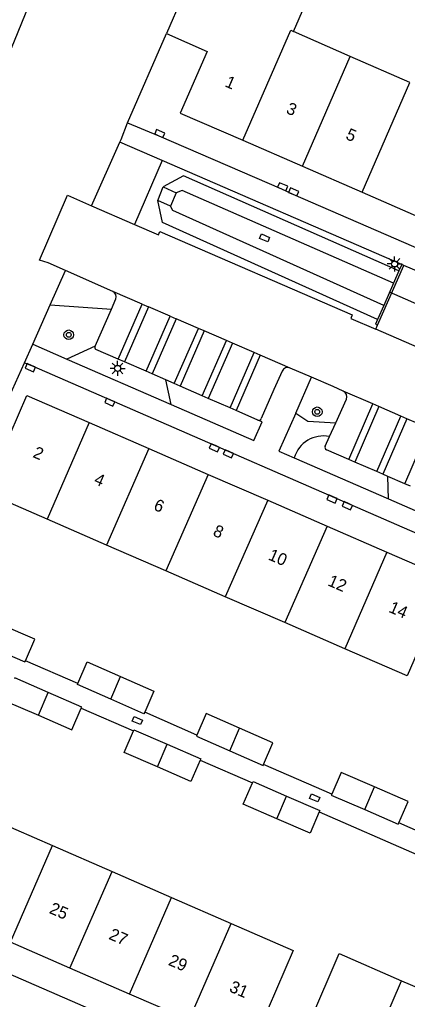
# Model space of a CAD drawing. Extents: x 136000 to 141014, y 402000 to 403500.
# Drawn here: x 138720.7 to 138753, y 402905.9 to 402987.2 of the extents above; entities that cross this region are included whole.
import ezdxf

# ---------------------------------------------------------------- set-up
doc = ezdxf.new("R2010")
doc.units = 0
for name, color, linetype in [('gg-afsc-erfafscheiding', 7, 'Continuous'), ('gg-afsc-hekwerk', 7, 'Continuous'), ('gg-anno-huisnummerreeks BGT', 7, 'Continuous'), ('gg-bbg-bijgebouw', 7, 'Continuous'), ('gg-bbg-hoofdgebouw', 7, 'Continuous'), ('gg-bbg-tussenscheiding', 7, 'Continuous'), ('gg-knt-plantopografie kant verharding', 7, 'Continuous'), ('gg-knt-verharding', 7, 'Continuous'), ('gg-knt-verharding nz', 7, 'Continuous'), ('gg-kntw-bovenkant insteek waterloop', 7, 'Continuous'), ('gg-kntw-waterlijn', 7, 'Continuous'), ('gg-kwrk-duiker nz buis', 7, 'Continuous'), ('gg-kwrk-kunstwerk', 7, 'Continuous'), ('gg-kwrk-uitstroombak niveau min 01', 7, 'Continuous'), ('gt-grn-groengrens', 7, 'Continuous'), ('gt-grn-vlakafsluiter', 7, 'Continuous'), ('gt-grn-weggrens', 7, 'Continuous'), ('gt-symb-boom', 7, 'Continuous'), ('gt-symb-kolk', 7, 'Continuous'), ('gt-symb-kolk center center', 7, 'Continuous'), ('gt-symb-lichtmast', 7, 'Continuous')]:
    doc.layers.add(name, color=color, linetype=linetype)

# ---------------------------------------------------------------- blocks, each defined once
blk = doc.blocks.new('gt0-KOLKCC')
at = {"layer": 'gt-symb-kolk center center'}
blk.add_lwpolyline([(-0.375, 0.2), (0.375, 0.2), (0.375, -0.2), (-0.375, -0.2)], close=True, dxfattribs=at)
blk = doc.blocks.new('gt0-KOLK')
at = {"layer": 'gt-symb-kolk'}
blk.add_lwpolyline([(0, 0), (0.375, 0), (0.375, 0.4), (-0.375, 0.4), (-0.375, 0), (0, 0)], dxfattribs=at)
blk = doc.blocks.new('gt0-LMAST')
at = {"layer": 'gt-symb-lichtmast'}
for p, q in [((-0.182, 0.173), (-0.447, 0.438)), ((-0.005, 0.246), (-0.005, 0.621)), ((0.172, 0.173), (0.437, 0.438)), ((-0.255, -0.004), (-0.63, -0.004)), ((-0.182, -0.181), (-0.447, -0.446)), ((-0.005, -0.254), (-0.005, -0.629)), ((0.437, -0.446), (0.172, -0.181)), ((0.245, -0.004), (0.62, -0.004))]:
    blk.add_line(p, q, dxfattribs=at)
blk.add_circle((-0.005, -0.004), 0.25, dxfattribs=at)
blk = doc.blocks.new('gt0-BOOM')
at = {"layer": 'gt-symb-boom'}
for radius in [0.4, 0.2]:
    blk.add_circle((0, 0), radius, dxfattribs=at)

msp = doc.modelspace()

# ---------------------------------------------------------------- linework, layer by layer
at = {"layer": 'gg-afsc-erfafscheiding'}
for p, q in [((138729.726, 402978.661), (138732.949, 402986.059)), ((138718.329, 402952.484), (138721.14, 402958.717))]:
    msp.add_line(p, q, dxfattribs=at)
at = {"layer": 'gg-afsc-hekwerk'}
for p, q in [((138725.579, 402932.091), (138721.226, 402933.989)), ((138725.873, 402930.048), (138730.207, 402928.167)), ((138735.479, 402927.797), (138731.145, 402929.711)), ((138735.762, 402925.74), (138740.11, 402923.851)), ((138746.694, 402922.905), (138741.029, 402925.377)), ((138745.662, 402921.426), (138753.765, 402917.894)), ((138757.941, 402918.038), (138752.262, 402920.509))]:
    msp.add_line(p, q, dxfattribs=at)
at = {"layer": 'gg-bbg-bijgebouw'}
for p, q in [((138725.579, 402932.091), (138726.368, 402933.888)), ((138726.368, 402933.888), (138729.141, 402932.671)), ((138719.522, 402930.666), (138722.307, 402929.463)), ((138736.261, 402929.589), (138735.479, 402927.797)), ((138739.036, 402928.378), (138736.261, 402929.589)), ((138729.428, 402926.372), (138730.207, 402928.167)), ((138732.209, 402925.166), (138729.428, 402926.372)), ((138747.478, 402924.707), (138746.694, 402922.905)), ((138750.257, 402923.498), (138747.478, 402924.707)), ((138739.338, 402922.075), (138740.11, 402923.851)), ((138742.116, 402920.867), (138739.338, 402922.075))]:
    msp.add_line(p, q, dxfattribs=at)
for points in [[(138721.226, 402933.989), (138722.002, 402935.769), (138719.236, 402936.975)], [(138718.417, 402935.096), (138721.183, 402933.89), (138721.226, 402933.989)], [(138723.125, 402931.345), (138720.336, 402932.55), (138720.306, 402932.481)], [(138729.141, 402932.671), (138731.914, 402931.453), (138731.145, 402929.711)], [(138728.314, 402930.793), (138725.543, 402932.009), (138725.579, 402932.091)], [(138725.873, 402930.048), (138725.913, 402930.14), (138723.125, 402931.345)], [(138731.145, 402929.711), (138731.085, 402929.576), (138728.314, 402930.793)], [(138722.307, 402929.463), (138725.092, 402928.259), (138725.873, 402930.048)], [(138730.207, 402928.167), (138730.244, 402928.253), (138733.025, 402927.047)], [(138735.479, 402927.797), (138735.441, 402927.71), (138738.216, 402926.499)], [(138741.029, 402925.377), (138741.81, 402927.167), (138739.036, 402928.378)], [(138733.025, 402927.047), (138735.806, 402925.841), (138735.762, 402925.74)], [(138738.216, 402926.499), (138740.99, 402925.288), (138741.029, 402925.377)], [(138735.762, 402925.74), (138734.99, 402923.96), (138732.209, 402925.166)], [(138740.11, 402923.851), (138740.155, 402923.955), (138742.933, 402922.747)], [(138742.933, 402922.747), (138745.711, 402921.539), (138745.662, 402921.426)], [(138746.694, 402922.905), (138746.66, 402922.827), (138749.439, 402921.618)], [(138752.262, 402920.509), (138753.036, 402922.288), (138750.257, 402923.498)], [(138745.662, 402921.426), (138744.894, 402919.659), (138742.116, 402920.867)], [(138749.439, 402921.618), (138752.218, 402920.408), (138752.262, 402920.509)]]:
    msp.add_lwpolyline(points, dxfattribs=at)
at = {"layer": 'gg-bbg-hoofdgebouw'}
for p, q in [((138735.656, 402992.274), (138732.949, 402986.059)), ((138748.233, 402984.174), (138743.503, 402986.241)), ((138753.182, 402982.012), (138748.233, 402984.174)), ((138739.314, 402977.201), (138744.267, 402975.048)), ((138744.267, 402975.048), (138749.219, 402972.895)), ((138726.513, 402953.763), (138731.5, 402951.596)), ((138731.5, 402951.596), (138736.419, 402949.458)), ((138736.419, 402949.458), (138741.371, 402947.306)), ((138723.023, 402945.739), (138717.848, 402947.988)), ((138741.371, 402947.306), (138746.324, 402945.154)), ((138727.975, 402943.587), (138723.023, 402945.739)), ((138746.324, 402945.154), (138751.277, 402943.002)), ((138732.895, 402941.45), (138727.975, 402943.587)), ((138737.847, 402939.298), (138732.895, 402941.45)), ((138742.799, 402937.146), (138737.847, 402939.298)), ((138747.786, 402934.979), (138742.799, 402937.146)), ((138718.528, 402920.783), (138723.48, 402918.628)), ((138723.48, 402918.628), (138728.431, 402916.472)), ((138728.431, 402916.472), (138733.382, 402914.316)), ((138733.382, 402914.316), (138738.333, 402912.161)), ((138724.929, 402908.456), (138719.977, 402910.609)), ((138743.835, 402901.653), (138747.319, 402909.67)), ((138747.319, 402909.67), (138752.499, 402907.414)), ((138729.881, 402906.303), (138724.929, 402908.456)), ((138752.499, 402907.414), (138757.45, 402905.257)), ((138734.834, 402904.15), (138729.881, 402906.303))]:
    msp.add_line(p, q, dxfattribs=at)
for points in [[(138743.503, 402986.241), (138744.931, 402989.518), (138739.521, 402991.891), (138739.053, 402990.791), (138735.656, 402992.274)], [(138732.949, 402986.059), (138736.33, 402984.589), (138734.103, 402979.466), (138739.314, 402977.201)], [(138749.219, 402972.895), (138754.364, 402970.659), (138757.754, 402978.389)], [(138717.848, 402947.988), (138721.335, 402956.013), (138726.513, 402953.763)], [(138751.277, 402943.002), (138756.465, 402940.747), (138752.963, 402932.729), (138747.786, 402934.979)], [(138738.333, 402912.161), (138743.496, 402909.913), (138740.011, 402901.899)]]:
    msp.add_lwpolyline(points, dxfattribs=at)
at = {"layer": 'gg-bbg-tussenscheiding'}
for p, q in [((138744.267, 402975.048), (138748.233, 402984.174)), ((138749.219, 402972.895), (138753.182, 402982.012)), ((138726.513, 402953.763), (138723.023, 402945.739)), ((138731.5, 402951.596), (138727.975, 402943.587)), ((138736.419, 402949.458), (138732.895, 402941.45)), ((138741.371, 402947.306), (138737.847, 402939.298)), ((138746.324, 402945.154), (138742.799, 402937.146)), ((138751.277, 402943.002), (138747.786, 402934.979)), ((138728.314, 402930.793), (138729.141, 402932.671)), ((138722.307, 402929.463), (138723.125, 402931.345)), ((138738.216, 402926.499), (138739.036, 402928.378)), ((138732.209, 402925.166), (138733.025, 402927.047)), ((138742.116, 402920.867), (138742.933, 402922.747)), ((138749.439, 402921.618), (138750.257, 402923.498)), ((138719.977, 402910.609), (138723.48, 402918.628)), ((138724.929, 402908.456), (138728.431, 402916.472)), ((138729.881, 402906.303), (138733.382, 402914.316)), ((138734.834, 402904.15), (138738.333, 402912.161)), ((138749.016, 402899.399), (138752.499, 402907.414))]:
    msp.add_line(p, q, dxfattribs=at)
msp.add_lwpolyline([(138739.314, 402977.201), (138743.285, 402986.336), (138743.503, 402986.241)], dxfattribs=at)
at = {"layer": 'gg-knt-plantopografie kant verharding'}
msp.add_line((138713.762, 402969.494), (138739.902, 403033.199), dxfattribs=at)
at = {"layer": 'gg-knt-verharding'}
for p, q in [((138729.081, 402977.056), (138729.18, 402977.279)), ((138726.728, 402971.772), (138729.081, 402977.056)), ((138732.595, 402975.533), (138730.284, 402970.22)), ((138752.522, 402966.898), (138732.595, 402975.533)), ((138724.713, 402972.634), (138726.728, 402971.772)), ((138728.481, 402964.654), (138724.549, 402966.397)), ((138728.378, 402963.176), (138728.756, 402964.027)), ((138727.019, 402960.116), (138728.378, 402963.176)), ((138750.358, 402961.515), (138750.494, 402961.842)), ((138721.833, 402960.269), (138724.672, 402959.034)), ((138728.942, 402959.033), (138727.094, 402959.839)), ((138724.672, 402959.034), (138733.341, 402955.262)), ((138729.456, 402958.809), (138728.942, 402959.033)), ((138731.263, 402958.021), (138729.456, 402958.809)), ((138731.753, 402957.808), (138731.263, 402958.021)), ((138732.904, 402957.306), (138731.753, 402957.808)), ((138745.002, 402957.523), (138743.247, 402958.287)), ((138733.605, 402957), (138732.904, 402957.306)), ((138734.092, 402956.788), (138733.605, 402957)), ((138743.695, 402954.547), (138745.002, 402957.523)), ((138735.934, 402955.985), (138734.092, 402956.788)), ((138736.43, 402955.768), (138735.934, 402955.985)), ((138738.249, 402954.975), (138736.43, 402955.768)), ((138747.029, 402953.739), (138747.91, 402955.693)), ((138738.739, 402954.762), (138738.249, 402954.975)), ((138740.559, 402953.968), (138738.739, 402954.762)), ((138746.513, 402952.593), (138747.029, 402953.739)), ((138746.156, 402951.801), (138746.513, 402952.593)), ((138748.116, 402950.696), (138746.257, 402951.503)), ((138743.579, 402950.832), (138751.4, 402947.415)), ((138748.613, 402950.48), (138748.116, 402950.696)), ((138750.433, 402949.689), (138748.613, 402950.48)), ((138750.93, 402949.473), (138750.433, 402949.689)), ((138751.349, 402949.291), (138750.93, 402949.473)), ((138752.76, 402948.678), (138751.349, 402949.291)), ((138753.244, 402948.468), (138752.76, 402948.678))]:
    msp.add_line(p, q, dxfattribs=at)
for points in [[(138729.726, 402978.661), (138732.319, 402977.577), (138742.528, 402973.163), (138743.451, 402972.73), (138753.5, 402968.385), (138757.955, 402966.432), (138777.288, 402958.046), (138782.695, 402955.679), (138809.805, 402943.902), (138826.172, 402936.77), (138833.321, 402933.685)], [(138730.284, 402970.22), (138732.288, 402969.348), (138732.405, 402969.628), (138748.397, 402962.695), (138748.276, 402962.415), (138750.358, 402961.515)], [(138724.549, 402966.397), (138723.105, 402967.037), (138722.406, 402967.254)], [(138721.14, 402958.717), (138721.718, 402958.505), (138759.391, 402942.121), (138769.025, 402937.95), (138770.535, 402937.279), (138779.023, 402933.629), (138780.584, 402932.921), (138788.831, 402929.374), (138795.072, 402926.611), (138806.258, 402921.782), (138807.797, 402921.088), (138816.241, 402917.432), (138817.743, 402916.759), (138825.423, 402913.403), (138833.364, 402909.961)], [(138742.57, 402958.031), (138741.87, 402956.509), (138740.828, 402954.098)], [(138747.654, 402956.377), (138746.826, 402956.766), (138745.002, 402957.523)], [(138733.341, 402955.262), (138740.217, 402952.263), (138740.897, 402953.821), (138740.559, 402953.968)], [(138743.695, 402954.547), (138742.308, 402951.387), (138743.579, 402950.832)], [(138751.4, 402947.415), (138759.384, 402943.944), (138760.063, 402945.507), (138759.723, 402945.654)], [(138702.285, 402915.644), (138703.575, 402915.062), (138719.766, 402908.049), (138729.642, 402903.735), (138742.253, 402898.276), (138756.608, 402891.996), (138758.128, 402891.356), (138766.635, 402887.68), (138768.085, 402887.036), (138783.334, 402880.414)]]:
    msp.add_lwpolyline(points, dxfattribs=at)
for centre, radius, start, end in [((138728.277, 402964.191), 0.506, 341.13893, 66.22524), ((138727.195, 402960.015), 0.203, 150.06948, 240.23063), ((138743.044, 402957.802), 0.526, 67.24437, 154.18273), ((138747.436, 402955.905), 0.52, 335.87448, 65.16416), ((138740.632, 402954.159), 0.205, 248.98222, 342.60408), ((138746.331, 402951.694), 0.205, 148.62452, 248.82121)]:
    msp.add_arc(centre, radius, start, end, dxfattribs=at)
at = {"layer": 'gg-knt-verharding nz'}
for p, q in [((138726.728, 402971.772), (138730.284, 402970.22)), ((138730.932, 402963.597), (138728.481, 402964.654)), ((138728.942, 402959.033), (138730.932, 402963.597)), ((138730.932, 402963.597), (138731.446, 402963.376)), ((138731.446, 402963.376), (138729.456, 402958.809)), ((138733.257, 402962.595), (138731.446, 402963.376)), ((138731.263, 402958.021), (138733.257, 402962.595)), ((138733.748, 402962.383), (138731.753, 402957.808)), ((138733.257, 402962.595), (138733.748, 402962.383)), ((138735.603, 402961.583), (138733.748, 402962.383)), ((138733.605, 402957), (138735.603, 402961.583)), ((138736.09, 402961.373), (138734.092, 402956.788)), ((138736.09, 402961.373), (138735.603, 402961.583)), ((138737.936, 402960.577), (138736.09, 402961.373)), ((138753.992, 402959.944), (138750.358, 402961.515)), ((138735.934, 402955.985), (138737.936, 402960.577)), ((138738.433, 402960.363), (138736.43, 402955.768)), ((138738.433, 402960.363), (138737.936, 402960.577)), ((138740.255, 402959.577), (138738.433, 402960.363)), ((138738.249, 402954.975), (138740.255, 402959.577)), ((138740.746, 402959.365), (138738.739, 402954.762)), ((138740.746, 402959.365), (138740.255, 402959.577)), ((138743.247, 402958.287), (138740.746, 402959.365)), ((138750.118, 402955.305), (138747.654, 402956.377)), ((138748.116, 402950.696), (138750.118, 402955.305)), ((138750.615, 402955.089), (138750.118, 402955.305)), ((138750.615, 402955.089), (138748.613, 402950.48)), ((138752.435, 402954.297), (138750.615, 402955.089)), ((138750.433, 402949.689), (138752.435, 402954.297)), ((138752.931, 402954.081), (138750.93, 402949.473)), ((138752.931, 402954.081), (138752.435, 402954.297)), ((138754.761, 402953.286), (138752.931, 402954.081)), ((138752.76, 402948.678), (138754.761, 402953.286))]:
    msp.add_line(p, q, dxfattribs=at)
at = {"layer": 'gg-kntw-bovenkant insteek waterloop'}
for points in [[(138752.282, 402966.355), (138734.374, 402974.239), (138732.685, 402973.326)], [(138750.506, 402962.332), (138732.622, 402970.379), (138732.225, 402972.217)]]:
    msp.add_lwpolyline(points, dxfattribs=at)
at = {"layer": 'gg-kntw-waterlijn'}
for points in [[(138751.836, 402965.346), (138734.271, 402973.042), (138733.758, 402972.838)], [(138751.015, 402963.485), (138733.471, 402971.37), (138733.298, 402971.729)]]:
    msp.add_lwpolyline(points, dxfattribs=at)
at = {"layer": 'gg-kwrk-duiker nz buis'}
msp.add_line((138755.478, 402962.85), (138751.506, 402964.598), dxfattribs=at)
at = {"layer": 'gg-kwrk-kunstwerk'}
for p, q in [((138750.494, 402961.842), (138752.691, 402966.819)), ((138752.522, 402966.898), (138752.282, 402966.355)), ((138752.691, 402966.819), (138752.522, 402966.898)), ((138752.282, 402966.355), (138751.836, 402965.346)), ((138751.836, 402965.346), (138751.015, 402963.485)), ((138751.015, 402963.485), (138750.506, 402962.332))]:
    msp.add_line(p, q, dxfattribs=at)
msp.add_lwpolyline([(138750.506, 402962.332), (138750.325, 402961.921), (138750.494, 402961.842)], dxfattribs=at)
at = {"layer": 'gg-kwrk-uitstroombak niveau min 01'}
for p, q in [((138732.225, 402972.217), (138732.685, 402973.326)), ((138732.685, 402973.326), (138733.758, 402972.838)), ((138733.758, 402972.838), (138733.298, 402971.729)), ((138733.298, 402971.729), (138732.225, 402972.217))]:
    msp.add_line(p, q, dxfattribs=at)
at = {"layer": 'gt-grn-groengrens'}
for p, q in [((138723.285, 402963.544), (138724.549, 402966.397)), ((138721.833, 402960.269), (138723.285, 402963.544)), ((138723.285, 402963.544), (138728.378, 402963.176)), ((138727.019, 402960.116), (138724.672, 402959.034)), ((138733.341, 402955.262), (138732.904, 402957.306)), ((138751.4, 402947.415), (138751.349, 402949.291))]:
    msp.add_line(p, q, dxfattribs=at)
msp.add_lwpolyline([(138743.695, 402954.547), (138744.72, 402953.865), (138747.029, 402953.739)], dxfattribs=at)
msp.add_arc((138745.993, 402950.135), 2.513, 78.05532, 163.88942, dxfattribs=at)
at = {"layer": 'gt-grn-vlakafsluiter'}
for p, q in [((138729.18, 402977.279), (138729.726, 402978.661)), ((138722.406, 402967.254), (138724.713, 402972.634)), ((138721.14, 402958.717), (138721.833, 402960.269))]:
    msp.add_line(p, q, dxfattribs=at)
at = {"layer": 'gt-grn-weggrens'}
for p, q in [((138732.595, 402975.533), (138729.081, 402977.056)), ((138756.305, 402965.258), (138752.691, 402966.819))]:
    msp.add_line(p, q, dxfattribs=at)

# ---------------------------------------------------------------- block references
at = {"layer": 'gt-symb-boom'}
for p in [(138724.828, 402961.05), (138745.489, 402954.655)]:
    msp.add_blockref('gt0-BOOM', p, dxfattribs=at)
at = {"layer": 'gt-symb-kolk'}
for p, rotation in [((138732.319, 402977.577), -23.420054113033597), ((138742.528, 402973.163), -23.420054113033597), ((138743.451, 402972.73), -23.420054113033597), ((138721.718, 402958.505), 155.99818091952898), ((138728.321, 402955.634), 155.99818091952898), ((138737.018, 402951.846), 155.99818091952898), ((138738.179, 402951.35), 155.99818091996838), ((138746.804, 402947.596), 155.99818091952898), ((138748.074, 402947.041), 155.99818091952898)]:
    msp.add_blockref('gt0-KOLK', p, dxfattribs=dict(at, rotation=rotation))
at = {"layer": 'gt-symb-kolk center center'}
for p, rotation in [((138741.106, 402969.09), -23.420054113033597), ((138730.538, 402929.009), -23.420054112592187), ((138745.273, 402922.591), -23.420054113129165)]:
    msp.add_blockref('gt0-KOLKCC', p, dxfattribs=dict(at, rotation=rotation))
at = {"layer": 'gt-symb-lichtmast'}
for p in [(138751.927, 402966.936), (138728.895, 402958.268)]:
    msp.add_blockref('gt0-LMAST', p, dxfattribs=at)

# ---------------------------------------------------------------- texts
at = {"layer": 'gg-anno-huisnummerreeks BGT'}
for s, p in [('1', (138737.748, 402981.698)), ('3', (138742.83, 402979.489)), ('5', (138747.782, 402977.336)), ('2', (138721.775, 402950.915)), ('4', (138726.857, 402948.707)), ('6', (138731.81, 402946.554)), ('8', (138736.746, 402944.41)), ('10', (138741.341, 402942.412)), ('12', (138746.294, 402940.26)), ('14', (138751.365, 402938.057)), ('25', (138723.136, 402913.052)), ('27', (138728.088, 402910.899)), ('29', (138733.04, 402908.746)), ('31', (138738.105, 402906.544))]:
    msp.add_text(s, height=1, rotation=336.5, dxfattribs=at).set_placement(p)

doc.saveas('drawing.dxf')
